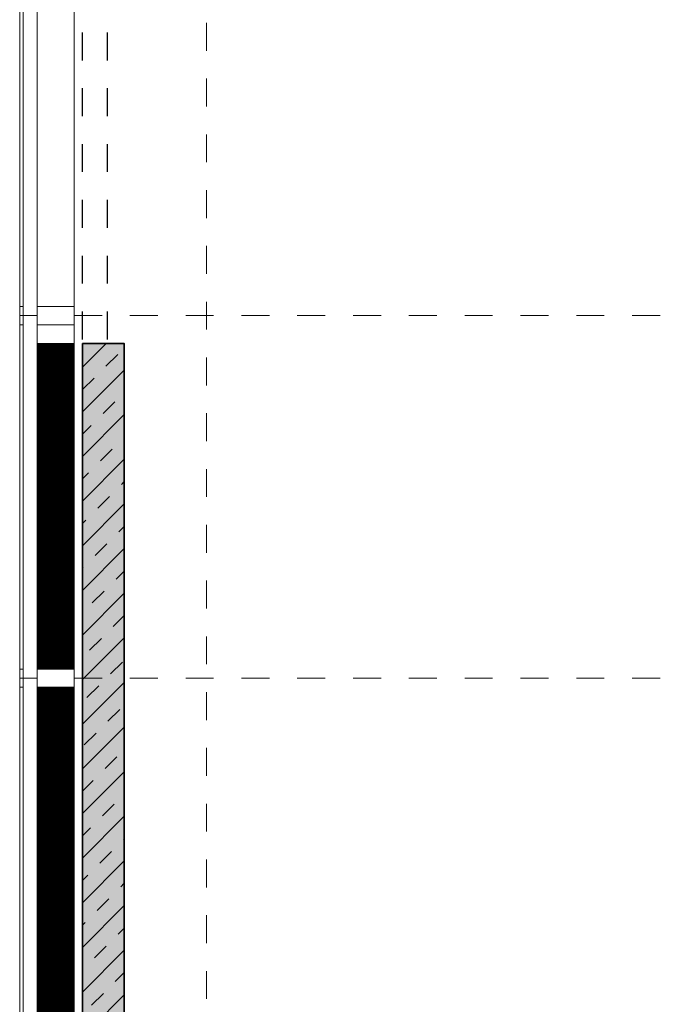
# Model space of a CAD drawing. Header units: metres. Extents: x -13 to 93, y -119 to 25.
# Tile 683 of 705: x 27.38 to 29.73, y -21.72 to -18.19. Entities that reach past the tile are written whole.
import ezdxf

# ---------------------------------------------------------------- set-up
doc = ezdxf.new("R2010")
doc.units = ezdxf.units.M
doc.header["$LTSCALE"] = 0.00508
for name, pattern in [('STYLE_05', [0.19684, 0.069505, -0.127335]), ('STYLE_06', [1.0537, 0.590515, -0.19684, 0.069505, -0.19684]), ('STYLE_11', [0.393677, 0.196838, -0.196838])]:
    doc.linetypes.add(name, pattern=pattern)
for name, color, linetype, lineweight in [('3-0-0 Dämmung', 7, 'Continuous', 18), ('3-3-0 AW Fassade', 7, 'Continuous', 18), ('3-4-0 Innenwände', 7, 'Continuous', 35), ('3-4-0-1 IW Beton', 7, 'Continuous', 35), ('3-5-1-2 DeckenSprung VED', 7, 'STYLE_11', 25), ('3-5-9 DeckenSonstig VED', 7, 'STYLE_11', 25), ('Ans-Kante', 7, 'Continuous', 18), ('Plan-Achse', 1, 'STYLE_06', 18), ('Plan-Achsen-Fassade', 1, 'STYLE_06', 18)]:
    doc.layers.add(name, color=color, linetype=linetype, lineweight=lineweight)
pattern_1 = [(45, (0, 0), (0.0003175, -0.0003175), [])]
pattern_2 = [(-45, (0, 0), (0.0003175, 0.0003175), [])]

# ---------------------------------------------------------------- blocks, each defined once
blk = doc.blocks.new('S_Profil_Fassade_Büro')
at = {"layer": '3-3-0 AW Fassade', "color": 7}
blk.add_line((-0.132, 0), (-0.195, 0), dxfattribs=at)
for points in [[(-0.195, 0.0325), (-0.182, 0.0325), (-0.182, -0.0325), (-0.195, -0.0325)], [(-0.132, 0.0325), (0, 0.0325), (0, -0.0325), (-0.132, -0.0325)]]:
    blk.add_lwpolyline(points, close=True, dxfattribs=at)
blk = doc.blocks.new('kern_labor_laborfall (2D)')
at = {"layer": '3-4-0-1 IW Beton', "linetype": 'Continuous', "lineweight": 0}
blk.add_hatch(color=255, dxfattribs=at).paths.add_polyline_path([(-5.795, -1.4), (-5.645, -1.4), (-5.645, -4.6125), (-5.795, -4.6125)])
at = {"layer": '3-4-0-1 IW Beton', "linetype": 'Continuous', "lineweight": 13}
h = blk.add_hatch(dxfattribs=at)
h.set_pattern_fill('STAHLBETON_1_50', style=0, pattern_type=2)
h.set_pattern_definition([(45, (0, 0), (0.16, 0), []), (45, (0.08, 0), (0.16, 0), [0.06, -0.06])])
h.paths.add_polyline_path([(-5.795, -1.4), (-5.645, -1.4), (-5.645, -4.6125), (-5.795, -4.6125)])
at = {"layer": '3-4-0-1 IW Beton', "color": 7, "lineweight": 35}
blk.add_lwpolyline([(-5.795, -1.4), (-5.645, -1.4), (-5.645, -4.6125), (-5.795, -4.6125)], close=True, dxfattribs=at)

msp = doc.modelspace()

# ---------------------------------------------------------------- linework, layer by layer
at = {"layer": '3-3-0 AW Fassade'}
msp.add_lwpolyline([(27.393, -1.05), (27.443, -1.05), (27.443, -25.2725), (27.393, -25.2725)], close=True, dxfattribs=at)
at = {"layer": 'Ans-Kante', "color": 8}
for p, q in [((27.575, -0.26), (27.575, -19.35)), ((27.38, -1.09875), (27.38, -25.24))]:
    msp.add_line(p, q, dxfattribs=at)
at = {"layer": 'Plan-Achsen-Fassade', "color": 9}
for p, q in [((27.575, -19.25), (41.525, -19.25)), ((27.575, -20.55), (41.525, -20.55))]:
    msp.add_line(p, q, dxfattribs=at)

# ---------------------------------------------------------------- block references
at = {"layer": '3-3-0 AW Fassade', "color": 7}
for p in [(27.575, -19.25), (27.575, -20.55)]:
    msp.add_blockref('S_Profil_Fassade_Büro', p, dxfattribs=at)

# ---------------------------------------------------------------- next in the draw order: block references
at = {"layer": '3-4-0 Innenwände', "color": 7}
msp.add_blockref('kern_labor_laborfall (2D)', (33.4, -17.95), dxfattribs=at)

# ---------------------------------------------------------------- next in the draw order: linework, layer by layer
at = {"layer": '3-5-1-2 DeckenSprung VED', "color": 7, "linetype": 'STYLE_11'}
msp.add_line((27.695, -19.335), (27.695, -0.165), dxfattribs=at)
at = {"layer": '3-5-9 DeckenSonstig VED', "color": 7, "linetype": 'STYLE_05'}
msp.add_line((27.605, -25.335), (27.605, -0.165), dxfattribs=at)

# ---------------------------------------------------------------- next in the draw order: wipeouts: each hides what was drawn before it
at = {"color": 7}
for points in [[(27.443, -19.35), (27.575, -19.35), (27.575, -20.5175), (27.443, -20.5175)], [(27.443, -20.5825), (27.575, -20.5825), (27.575, -21.8175), (27.443, -21.8175)]]:
    msp.add_wipeout(points, dxfattribs=at).dxf.layer = '3-0-0 Dämmung'

# ---------------------------------------------------------------- next in the draw order: hatches: boundary and pattern name
at = {"layer": '3-0-0 Dämmung', "linetype": 'Continuous', "lineweight": 5}
h = msp.add_hatch(dxfattribs=at)
h.set_pattern_fill('D_MMUNG_1_50', style=0, pattern_type=2)
h.set_pattern_definition(pattern_1)
h.paths.add_polyline_path([(27.443, -19.35), (27.575, -19.35), (27.575, -20.5175), (27.443, -20.5175)])
at = {"layer": '3-0-0 Dämmung', "linetype": 'Continuous', "lineweight": 13}
h = msp.add_hatch(dxfattribs=at)
h.set_pattern_fill('D_MMUNG_1_50-1', style=0, pattern_type=2)
h.set_pattern_definition(pattern_2)
h.paths.add_polyline_path([(27.443, -19.35), (27.575, -19.35), (27.575, -20.5175), (27.443, -20.5175)])
at = {"layer": '3-0-0 Dämmung', "linetype": 'Continuous', "lineweight": 5}
h = msp.add_hatch(dxfattribs=at)
h.set_pattern_fill('D_MMUNG_1_50', style=0, pattern_type=2)
h.set_pattern_definition(pattern_1)
h.paths.add_polyline_path([(27.443, -20.5825), (27.575, -20.5825), (27.575, -21.8175), (27.443, -21.8175)])
at = {"layer": '3-0-0 Dämmung', "linetype": 'Continuous', "lineweight": 13}
h = msp.add_hatch(dxfattribs=at)
h.set_pattern_fill('D_MMUNG_1_50-1', style=0, pattern_type=2)
h.set_pattern_definition(pattern_2)
h.paths.add_polyline_path([(27.443, -20.5825), (27.575, -20.5825), (27.575, -21.8175), (27.443, -21.8175)])

# ---------------------------------------------------------------- next in the draw order: linework, layer by layer
at = {"layer": '3-0-0 Dämmung', "color": 7}
for points in [[(27.443, -19.35), (27.575, -19.35), (27.575, -20.5175), (27.443, -20.5175)], [(27.443, -20.5825), (27.575, -20.5825), (27.575, -21.8175), (27.443, -21.8175)]]:
    msp.add_lwpolyline(points, close=True, dxfattribs=at)

# ---------------------------------------------------------------- next in the draw order: block references
at = {"layer": '3-4-0 Innenwände', "color": 7}
msp.add_blockref('kern_labor_laborfall (2D)', (33.4, -17.95), dxfattribs=at)

# ---------------------------------------------------------------- next in the draw order: linework, layer by layer
at = {"layer": 'Plan-Achse'}
msp.add_line((28.05, -118.5), (28.05, 6.75), dxfattribs=at)

doc.saveas('drawing.dxf')
